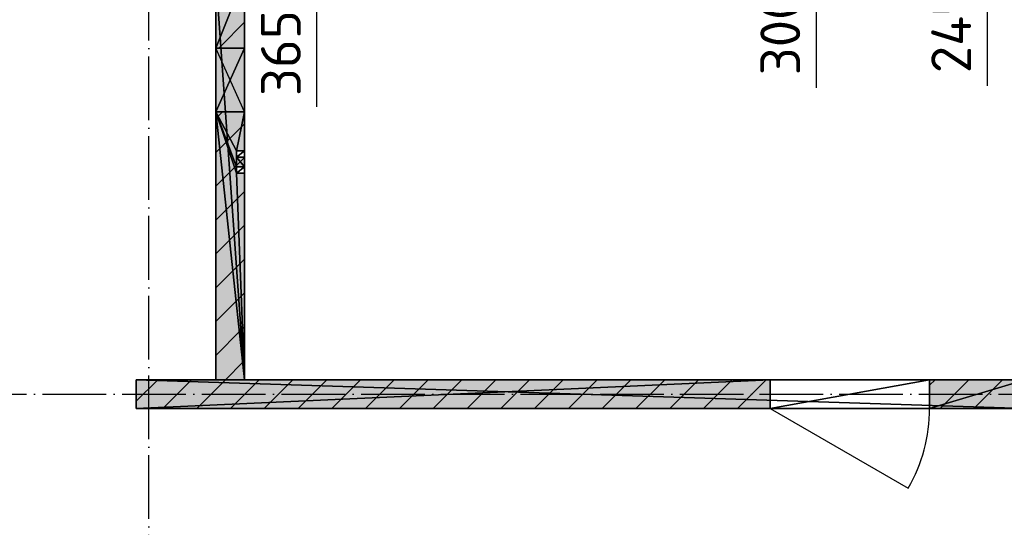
# Model space of a CAD drawing. Header units: millimetres. Extents: x 40580 to 559114, y -343730 to 81020.
# Tile 501 of 656: x 390387 to 396567, y -55257 to -52073. Entities that reach past the tile are written whole.
import ezdxf

# ---------------------------------------------------------------- set-up
doc = ezdxf.new("R2010")
doc.units = ezdxf.units.MM
doc.linetypes.add('______11', pattern=[500, 400, -50, 0, -50])
doc.linetypes.add('______5', pattern=[1100, 800, -100, 100, -100])
for name, color, linetype in [('____________', 7, 'Continuous'), ('___________________', 253, '______5'), ('__________________________', 22, 'Continuous'), ('Тонкие', 7, 'Continuous')]:
    doc.layers.add(name, color=color, linetype=linetype)
doc.styles.add('ISOCPEUR', font='isocpeur.ttf')
doc.dimstyles.new('СПДС', dxfattribs={"dimscale": 125, "dimtxt": 250, "dimasz": 50, "dimexe": 50, "dimexo": 10, "dimgap": 100, "dimtad": 1, "dimdec": 0, "dimtxsty": 'ISOCPEUR', "dimblk": 'OBLIQUE', "dimcen": 50, "dimdle": 50, "dimadec": 0, "dimazin": 2, "dimtfac": 0.75, "dimtdec": 0, "dimtmove": 1, "dimatfit": 3, "dimfxl": 1, "dimtfill": 1, "dimtolj": 1, "dimarcsym": 1})

# ---------------------------------------------------------------- blocks, each defined once
blk = doc.blocks.new('_OBLIQUE')
at = {"color": 0, "linetype": 'ByBlock'}
blk.add_line((-0.5, -0.5), (0.5, 0.5), dxfattribs=at)
blk = doc.blocks.new('*D19271')
at = {"layer": 'Defpoints', "color": 0}
for p in [(391363.2, -51181), (390249.1, -51621), (391298.1, -51621)]:
    blk.add_point(p, dxfattribs=at)
at = {"layer": 'Тонкие', "color": 0, "lineweight": -2}
for p, q in [((390249.1, -51131), (390249.1, -51671)), ((391353.2, -51181), (390199.1, -51181)), ((391288.1, -51621), (390199.1, -51621)), ((390249.1, -51621), (390249.1, -52428.4))]:
    blk.add_line(p, q, dxfattribs=at)
at = {"layer": 'Тонкие', "color": 0, "lineweight": -2, "xscale": 50, "yscale": 50, "zscale": 50}
for p, rotation in [((390249.1, -51181), 90), ((390249.1, -51621), 270)]:
    blk.add_blockref('_OBLIQUE', p, dxfattribs=dict(at, rotation=rotation))
at = {"layer": 'Тонкие', "color": 0, "insert": (390024.1, -52065.9), "char_height": 250, "attachment_point": 5, "rotation": 90, "style": 'ISOCPEUR', "bg_fill": 3, "box_fill_scale": 1.1, "bg_fill_color": 256, "bg_fill_true_color": 13158600, "bg_fill_transparency": 0}
blk.add_mtext('\\A1;440', dxfattribs=at)
blk = doc.blocks.new('*D19277')
at = {"layer": 'Defpoints', "color": 0}
for p in [(391813.2, -51256), (391754.7, -51621), (391834, -51621)]:
    blk.add_point(p, dxfattribs=at)
at = {"layer": 'Тонкие', "color": 0, "lineweight": -2}
for p, q in [((391834, -51206), (391834, -51671)), ((391823.2, -51256), (391884, -51256)), ((392251.6, -51945.3), (391834, -51438.5)), ((391764.7, -51621), (391884, -51621)), ((392251.6, -52620.3), (392251.6, -51945.3))]:
    blk.add_line(p, q, dxfattribs=at)
at = {"layer": 'Тонкие', "color": 0, "lineweight": -2, "xscale": 50, "yscale": 50, "zscale": 50}
for p, rotation in [((391834, -51256), 90), ((391834, -51621), 270)]:
    blk.add_blockref('_OBLIQUE', p, dxfattribs=dict(at, rotation=rotation))
at = {"layer": 'Тонкие', "color": 0, "insert": (392026.6, -52282.8), "char_height": 250, "attachment_point": 5, "rotation": 90, "style": 'ISOCPEUR', "bg_fill": 3, "box_fill_scale": 1.1, "bg_fill_color": 256, "bg_fill_true_color": 13158600, "bg_fill_transparency": 0}
blk.add_mtext('\\A1;365', dxfattribs=at)
blk = doc.blocks.new('*D19295')
at = {"layer": 'Defpoints', "color": 0}
for p in [(395738.1, -51165.9), (395738.1, -51375.9), (396459, -51375.9)]:
    blk.add_point(p, dxfattribs=at)
at = {"layer": 'Тонкие', "color": 0, "lineweight": -2}
for p, q in [((395748.1, -51165.9), (396509, -51165.9)), ((396459, -51115.9), (396459, -51425.9)), ((397169.5, -51915.9), (396459, -51270.9)), ((395748.1, -51375.9), (396509, -51375.9)), ((397169.5, -52540.9), (397169.5, -51915.9))]:
    blk.add_line(p, q, dxfattribs=at)
at = {"layer": 'Тонкие', "color": 0, "lineweight": -2, "xscale": 50, "yscale": 50, "zscale": 50}
for p, rotation in [((396459, -51165.9), 90), ((396459, -51375.9), 270)]:
    blk.add_blockref('_OBLIQUE', p, dxfattribs=dict(at, rotation=rotation))
at = {"layer": 'Тонкие', "color": 0, "insert": (396944.5, -52228.4), "char_height": 250, "attachment_point": 5, "rotation": 90, "style": 'ISOCPEUR', "bg_fill": 3, "box_fill_scale": 1.1, "bg_fill_color": 256, "bg_fill_true_color": 13158600, "bg_fill_transparency": 0}
blk.add_mtext('\\A1;210', dxfattribs=at)
blk = doc.blocks.new('*D19296')
at = {"layer": 'Defpoints', "color": 0}
for p in [(395738.1, -51375.9), (395738.1, -51621), (396459, -51621)]:
    blk.add_point(p, dxfattribs=at)
at = {"layer": 'Тонкие', "color": 0, "lineweight": -2}
for p, q in [((396459, -51325.9), (396459, -51671)), ((395748.1, -51375.9), (396509, -51375.9)), ((395748.1, -51621), (396509, -51621)), ((396459, -51621), (396459, -52488.2))]:
    blk.add_line(p, q, dxfattribs=at)
at = {"layer": 'Тонкие', "color": 0, "lineweight": -2, "xscale": 50, "yscale": 50, "zscale": 50}
for p, rotation in [((396459, -51375.9), 90), ((396459, -51621), 270)]:
    blk.add_blockref('_OBLIQUE', p, dxfattribs=dict(at, rotation=rotation))
at = {"layer": 'Тонкие', "color": 0, "insert": (396234, -52138.2), "char_height": 250, "attachment_point": 5, "rotation": 90, "style": 'ISOCPEUR', "bg_fill": 3, "box_fill_scale": 1.1, "bg_fill_color": 256, "bg_fill_true_color": 13158600, "bg_fill_transparency": 0}
blk.add_mtext('\\A1;245', dxfattribs=at)
blk = doc.blocks.new('*D19302')
at = {"layer": 'Defpoints', "color": 0}
for p in [(395338.1, -51320.9), (395386.1, -51621), (395395.8, -51621)]:
    blk.add_point(p, dxfattribs=at)
at = {"layer": 'Тонкие', "color": 0, "lineweight": -2}
for p, q in [((395386.1, -51270.9), (395386.1, -51671)), ((395348.1, -51320.9), (395436.1, -51320.9)), ((395385.8, -51621), (395336.1, -51621)), ((395386.1, -51621), (395386.1, -52500.2))]:
    blk.add_line(p, q, dxfattribs=at)
at = {"layer": 'Тонкие', "color": 0, "lineweight": -2, "xscale": 50, "yscale": 50, "zscale": 50}
for p, rotation in [((395386.1, -51320.9), 90), ((395386.1, -51621), 270)]:
    blk.add_blockref('_OBLIQUE', p, dxfattribs=dict(at, rotation=rotation))
at = {"layer": 'Тонкие', "color": 0, "insert": (395161.1, -52162.7), "char_height": 250, "attachment_point": 5, "rotation": 90, "style": 'ISOCPEUR', "bg_fill": 3, "box_fill_scale": 1.1, "bg_fill_color": 256, "bg_fill_true_color": 13158600, "bg_fill_transparency": 0}
blk.add_mtext('\\A1;300', dxfattribs=at)

msp = doc.modelspace()

# ---------------------------------------------------------------- hatches: boundary and pattern name
at = {"layer": '____________', "linetype": 'Continuous'}
h = msp.add_hatch(color=9, dxfattribs=at)
h.paths.add_polyline_path([(391798.1, -54331), (391798.1, -53036), (391748.1, -53036), (391748.1, -52996), (391798.1, -52996), (391798.1, -52936), (391748.1, -52936), (391748.1, -52896), (391798.1, -52896), (391798.1, -52651), (391678.6, -52651), (391618.1, -52651), (391618.1, -54331)])
h.paths.add_polyline_path([(391618.1, -51801), (391618.1, -52251), (391650.1, -52251)])
h.paths.add_polyline_path([(391650.1, -52251), (391798.1, -52251), (391798.1, -51801), (391618.1, -51801)])
h = msp.add_hatch(color=9, dxfattribs=at)
h.paths.add_polyline_path([(395098.1, -54331), (391118.1, -54331), (391118.1, -54511), (395098.1, -54511)])
h.paths.add_polyline_path([(396098.1, -54331), (396098.1, -54511), (396698.1, -54511), (396698.1, -54331)])

# ---------------------------------------------------------------- linework, layer by layer
at = {"layer": '____________', "color": 253, "linetype": '______11'}
for p, q in [((391618.1, -52693.7, -3800), (391660.8, -52651, -3800)), ((391118.1, -54466.5, -3800), (391253.6, -54331, -3800)), ((391497.8, -54511, -3800), (391677.8, -54331, -3800)), ((391922.1, -54511, -3800), (392102.1, -54331, -3800)), ((392346.4, -54511, -3800), (392526.4, -54331, -3800)), ((392770.6, -54511, -3800), (392950.6, -54331, -3800)), ((393194.9, -54511, -3800), (393374.9, -54331, -3800)), ((393619.1, -54511, -3800), (393799.1, -54331, -3800)), ((394043.4, -54511, -3800), (394223.4, -54331, -3800)), ((394467.7, -54511, -3800), (394647.7, -54331, -3800)), ((394891.9, -54511, -3800), (395071.9, -54331, -3800))]:
    msp.add_line(p, q, dxfattribs=at)
at = {"layer": '____________', "color": 253, "linetype": '______5'}
for p, q in [((391285.7, -54511, -3800), (391465.7, -54331, -3800)), ((391710, -54511, -3800), (391890, -54331, -3800)), ((392134.2, -54511, -3800), (392314.2, -54331, -3800)), ((392558.5, -54511, -3800), (392738.5, -54331, -3800)), ((392982.8, -54511, -3800), (393162.8, -54331, -3800)), ((393407, -54511, -3800), (393587, -54331, -3800)), ((393831.3, -54511, -3800), (394011.3, -54331, -3800)), ((394255.5, -54511, -3800), (394435.5, -54331, -3800)), ((394679.8, -54511, -3800), (394859.8, -54331, -3800))]:
    msp.add_line(p, q, dxfattribs=at)
at = {"layer": '____________', "color": 7, "linetype": 'Continuous'}
msp.add_line((395098.1, -54511, -3800), (395964.1, -55011, -3800), dxfattribs=at)
at = {"layer": '____________', "color": 253, "linetype": '______11', "elevation": -3800}
for points in [[(391636.5, -52251), (391649.2, -52238.3), (391649.2, -52238.3), (391798.1, -52089.5)], [(391618.1, -53118), (391705.6, -53030.5), (391705.6, -53030.5), (391798.1, -52938)], [(391618.1, -53542.2), (391733.7, -53426.6), (391733.7, -53426.6), (391798.1, -53362.2)], [(391618.1, -53966.5), (391761.9, -53822.7), (391761.9, -53822.7), (391798.1, -53786.5)], [(391677.8, -54331), (391790.1, -54218.8), (391790.1, -54218.8), (391798.1, -54210.8)], [(396164.7, -54511), (396344.7, -54331), (396344.7, -54331)]]:
    msp.add_lwpolyline(points, dxfattribs=at)
at = {"layer": '____________', "color": 253, "linetype": '______5', "elevation": -3800}
for points in [[(391618.1, -52905.8), (391691.5, -52832.5), (391691.5, -52832.5), (391798.1, -52725.8)], [(391618.1, -53330.1), (391719.7, -53228.5), (391719.7, -53228.5), (391798.1, -53150.1)], [(391618.1, -53754.4), (391747.8, -53624.6), (391747.8, -53624.6), (391798.1, -53574.4)], [(391618.1, -54178.6), (391776, -54020.7), (391776, -54020.7), (391798.1, -53998.6)], [(396098.1, -54365.5), (396132.6, -54331), (396132.6, -54331)], [(396376.9, -54511), (396556.9, -54331), (396556.9, -54331)]]:
    msp.add_lwpolyline(points, dxfattribs=at)
at = {"layer": '____________', "color": 7, "linetype": 'Continuous'}
msp.add_arc((395098.1, -54511, -3800), 1000, 330, 0, dxfattribs=at)
at = {"layer": '___________________', "color": 253, "linetype": '______11'}
for p, q in [((391198.1, -88711, -3800), (391198.1, -38631, -3800)), ((380028.1, -54421, -3800), (401368.1, -54421, -3800))]:
    msp.add_line(p, q, dxfattribs=at)
at = {"layer": '__________________________', "color": 180, "linetype": 'Continuous'}
for p, q in [((391798.1, -52251, -3800), (391618.1, -52251, -3800)), ((391618.1, -52251, -3800), (391618.1, -52651, -3800)), ((391618.1, -52651, -3800), (391798.1, -52251, -3800)), ((391798.1, -52651, -3800), (391618.1, -52251, -3800)), ((391798.1, -52651, -3800), (391798.1, -52251, -3800)), ((391618.1, -52651, -3800), (391798.1, -52651, -3800))]:
    msp.add_line(p, q, dxfattribs=at)
at = {"layer": '__________________________', "color": 171, "linetype": 'Continuous'}
for points in [[(391618.1, -52651, -3800), (391618.1, -52251, -3800), (391798.1, -52651, -3800)], [(391798.1, -52651, -3800), (391618.1, -52251, -3800), (391798.1, -52251, -3800)]]:
    msp.add_solid(points, dxfattribs=at)

# ---------------------------------------------------------------- dimensions: what is measured, and where the dimension line sits
at = {"layer": 'Тонкие'}
for base, p1, p2, picture, middle in [((396459, -51375.9, -5400), (395738.1, -51165.9, -5400), (395738.1, -51375.9, -5400), '*D19295', (397169.5, -52015.9, -5400)), ((395386.1, -51621, -5750), (395338.1, -51320.9, -5750), (395395.8, -51621, -5750), '*D19302', (395358.4, -52162.7, -5750))]:
    dim = msp.add_linear_dim(base=base, p1=p1, p2=p2, angle=270, dimstyle='СПДС', override={"dimscale": 1, "dimtxsty": 'ISOCPEUR'}, dxfattribs=at)
    dim.commit()
    dim.dimension.update_dxf_attribs({"geometry": picture, "text_midpoint": middle, "dimtype": 160})

# ---------------------------------------------------------------- meshes
at = {"layer": '____________', "color": 7, "linetype": 'Continuous'}
mesh = msp.add_polyface(dxfattribs=at)
corners = [(391618.1, -52651, -4550), (391618.1, -52251, -4550), (391618.1, -52251, -4150), (391618.1, -51801, -4150), (391618.1, -51801, -7600), (391618.1, -54331, -7600), (391618.1, -54331, -4150), (391618.1, -52651, -4150)]
mesh.append_faces([[corners[k] for k in face] for face in [(1, 3, 4)]], dxfattribs={"vtx0": -1, "vtx2": -1, "color": 7})
mesh.append_faces([[corners[k] for k in face] for face in [(5, 6, 0), (4, 5, 0), (0, 1, 4)]], dxfattribs={"vtx1": -1, "vtx2": -1, "color": 7})
mesh.append_faces([[corners[k] for k in face] for face in [(6, 7, 0), (1, 2, 3)]], dxfattribs={"vtx2": -1, "color": 7})
mesh = msp.add_polyface(dxfattribs=at)
corners = [(391618.1, -52251, -4150), (391798.1, -52251, -4150), (391798.1, -51801, -4150), (391618.1, -51801, -4150)]
mesh.append_faces([[corners[k] for k in face] for face in [(1, 2, 0)]], dxfattribs={"vtx1": -1, "color": 7})
mesh.append_faces([[corners[k] for k in face] for face in [(2, 3, 0)]], dxfattribs={"vtx2": -1, "color": 7})
mesh = msp.add_polyface(dxfattribs=at)
corners = [(391798.1, -54331, -7600), (391618.1, -54331, -7600), (391618.1, -51801, -7600), (391798.1, -51801, -7600)]
mesh.append_faces([[corners[k] for k in face] for face in [(1, 2, 0)]], dxfattribs={"vtx1": -1, "color": 7})
mesh.append_faces([[corners[k] for k in face] for face in [(2, 3, 0)]], dxfattribs={"vtx2": -1, "color": 7})
mesh = msp.add_polyface(dxfattribs=at)
corners = [(391798.1, -52251, -4550), (391798.1, -52651, -4550), (391798.1, -52651, -4150), (391798.1, -52896, -4150), (391798.1, -52896, -4450), (391798.1, -52936, -4450), (391798.1, -52936, -4150), (391798.1, -52996, -4150), (391798.1, -52996, -4450), (391798.1, -53036, -4450), (391798.1, -53036, -4150), (391798.1, -54331, -4150), (391798.1, -54331, -7600), (391798.1, -51801, -7600), (391798.1, -51801, -4150), (391798.1, -52251, -4150)]
mesh.append_faces([[corners[k] for k in face] for face in [(1, 4, 13), (5, 8, 13)]], dxfattribs={"vtx0": -1, "vtx1": -1, "vtx2": -1, "color": 7})
mesh.append_faces([[corners[k] for k in face] for face in [(13, 14, 0), (0, 1, 13), (1, 2, 4), (4, 5, 13), (5, 6, 8), (8, 9, 13), (12, 13, 9), (11, 12, 9)]], dxfattribs={"vtx1": -1, "vtx2": -1, "color": 7})
mesh.append_faces([[corners[k] for k in face] for face in [(14, 15, 0), (2, 3, 4), (6, 7, 8), (9, 10, 11)]], dxfattribs={"vtx2": -1, "color": 7})
mesh = msp.add_polyface(dxfattribs=at)
corners = [(391798.1, -52251, -4150), (391618.1, -52251, -4150), (391618.1, -52251, -4550), (391798.1, -52251, -4550)]
mesh.append_faces([[corners[k] for k in face] for face in [(1, 2, 0)]], dxfattribs={"vtx1": -1, "color": 7})
mesh.append_faces([[corners[k] for k in face] for face in [(2, 3, 0)]], dxfattribs={"vtx2": -1, "color": 7})
mesh = msp.add_polyface(dxfattribs=at)
corners = [(391618.1, -52651, -4550), (391798.1, -52651, -4550), (391798.1, -52251, -4550), (391618.1, -52251, -4550)]
mesh.append_faces([[corners[k] for k in face] for face in [(1, 2, 0)]], dxfattribs={"vtx1": -1, "color": 7})
mesh.append_faces([[corners[k] for k in face] for face in [(2, 3, 0)]], dxfattribs={"vtx2": -1, "color": 7})
mesh = msp.add_polyface(dxfattribs=at)
corners = [(391618.1, -52651, -4150), (391798.1, -52651, -4150), (391798.1, -52651, -4550), (391618.1, -52651, -4550)]
mesh.append_faces([[corners[k] for k in face] for face in [(1, 2, 0)]], dxfattribs={"vtx1": -1, "color": 7})
mesh.append_faces([[corners[k] for k in face] for face in [(2, 3, 0)]], dxfattribs={"vtx2": -1, "color": 7})
mesh = msp.add_polyface(dxfattribs=at)
corners = [(391748.1, -52996, -4150), (391798.1, -52996, -4150), (391798.1, -52936, -4150), (391748.1, -52936, -4150), (391748.1, -52896, -4150), (391798.1, -52896, -4150), (391798.1, -52651, -4150), (391618.1, -52651, -4150), (391618.1, -54331, -4150), (391798.1, -54331, -4150), (391798.1, -53036, -4150), (391748.1, -53036, -4150)]
mesh.append_faces([[corners[k] for k in face] for face in [(11, 7, 9), (7, 0, 4)]], dxfattribs={"vtx0": -1, "vtx1": -1, "vtx2": -1, "color": 7})
mesh.append_faces([[corners[k] for k in face] for face in [(0, 3, 4), (4, 6, 7)]], dxfattribs={"vtx0": -1, "vtx2": -1, "color": 7})
mesh.append_faces([[corners[k] for k in face] for face in [(11, 0, 7), (0, 1, 3)]], dxfattribs={"vtx1": -1, "vtx2": -1, "color": 7})
mesh.append_faces([[corners[k] for k in face] for face in [(9, 10, 11), (7, 8, 9), (1, 2, 3), (4, 5, 6)]], dxfattribs={"vtx2": -1, "color": 7})
mesh = msp.add_polyface(dxfattribs=at)
corners = [(391748.1, -52896, -4150), (391748.1, -52936, -4150), (391748.1, -52936, -4450), (391748.1, -52896, -4450)]
mesh.append_faces([[corners[k] for k in face] for face in [(1, 2, 0)]], dxfattribs={"vtx1": -1, "color": 7})
mesh.append_faces([[corners[k] for k in face] for face in [(2, 3, 0)]], dxfattribs={"vtx2": -1, "color": 7})
mesh = msp.add_polyface(dxfattribs=at)
corners = [(391798.1, -52896, -4150), (391748.1, -52896, -4150), (391748.1, -52896, -4450), (391798.1, -52896, -4450)]
mesh.append_faces([[corners[k] for k in face] for face in [(1, 2, 0)]], dxfattribs={"vtx1": -1, "color": 7})
mesh.append_faces([[corners[k] for k in face] for face in [(2, 3, 0)]], dxfattribs={"vtx2": -1, "color": 7})
mesh = msp.add_polyface(dxfattribs=at)
corners = [(391748.1, -52936, -4450), (391798.1, -52936, -4450), (391798.1, -52896, -4450), (391748.1, -52896, -4450)]
mesh.append_faces([[corners[k] for k in face] for face in [(1, 2, 0)]], dxfattribs={"vtx1": -1, "color": 7})
mesh.append_faces([[corners[k] for k in face] for face in [(2, 3, 0)]], dxfattribs={"vtx2": -1, "color": 7})
mesh = msp.add_polyface(dxfattribs=at)
corners = [(391748.1, -52936, -4150), (391798.1, -52936, -4150), (391798.1, -52936, -4450), (391748.1, -52936, -4450)]
mesh.append_faces([[corners[k] for k in face] for face in [(1, 2, 0)]], dxfattribs={"vtx1": -1, "color": 7})
mesh.append_faces([[corners[k] for k in face] for face in [(2, 3, 0)]], dxfattribs={"vtx2": -1, "color": 7})
mesh = msp.add_polyface(dxfattribs=at)
corners = [(391748.1, -52996, -4150), (391748.1, -53036, -4150), (391748.1, -53036, -4450), (391748.1, -52996, -4450)]
mesh.append_faces([[corners[k] for k in face] for face in [(1, 2, 0)]], dxfattribs={"vtx1": -1, "color": 7})
mesh.append_faces([[corners[k] for k in face] for face in [(2, 3, 0)]], dxfattribs={"vtx2": -1, "color": 7})
mesh = msp.add_polyface(dxfattribs=at)
corners = [(391798.1, -52996, -4150), (391748.1, -52996, -4150), (391748.1, -52996, -4450), (391798.1, -52996, -4450)]
mesh.append_faces([[corners[k] for k in face] for face in [(1, 2, 0)]], dxfattribs={"vtx1": -1, "color": 7})
mesh.append_faces([[corners[k] for k in face] for face in [(2, 3, 0)]], dxfattribs={"vtx2": -1, "color": 7})
mesh = msp.add_polyface(dxfattribs=at)
corners = [(391748.1, -53036, -4450), (391798.1, -53036, -4450), (391798.1, -52996, -4450), (391748.1, -52996, -4450)]
mesh.append_faces([[corners[k] for k in face] for face in [(1, 2, 0)]], dxfattribs={"vtx1": -1, "color": 7})
mesh.append_faces([[corners[k] for k in face] for face in [(2, 3, 0)]], dxfattribs={"vtx2": -1, "color": 7})
mesh = msp.add_polyface(dxfattribs=at)
corners = [(391748.1, -53036, -4150), (391798.1, -53036, -4150), (391798.1, -53036, -4450), (391748.1, -53036, -4450)]
mesh.append_faces([[corners[k] for k in face] for face in [(1, 2, 0)]], dxfattribs={"vtx1": -1, "color": 7})
mesh.append_faces([[corners[k] for k in face] for face in [(2, 3, 0)]], dxfattribs={"vtx2": -1, "color": 7})
mesh = msp.add_polyface(dxfattribs=at)
corners = [(396698.1, -54511, -4150), (396698.1, -54331, -4150), (391118.1, -54331, -4150), (391118.1, -54511, -4150)]
mesh.append_faces([[corners[k] for k in face] for face in [(1, 2, 0)]], dxfattribs={"vtx1": -1, "color": 7})
mesh.append_faces([[corners[k] for k in face] for face in [(2, 3, 0)]], dxfattribs={"vtx2": -1, "color": 7})
mesh = msp.add_polyface(dxfattribs=at)
corners = [(395098.1, -54331, -7600), (395098.1, -54511, -7600), (391118.1, -54511, -7600), (391118.1, -54331, -7600)]
mesh.append_faces([[corners[k] for k in face] for face in [(1, 2, 0)]], dxfattribs={"vtx1": -1, "color": 7})
mesh.append_faces([[corners[k] for k in face] for face in [(2, 3, 0)]], dxfattribs={"vtx2": -1, "color": 7})
mesh = msp.add_polyface(dxfattribs=at)
corners = [(396698.1, -54331, -7600), (396098.1, -54331, -7600), (396098.1, -54331, -5400), (395098.1, -54331, -5400), (395098.1, -54331, -7600), (391118.1, -54331, -7600), (391118.1, -54331, -4150), (396698.1, -54331, -4150)]
mesh.append_faces([[corners[k] for k in face] for face in [(7, 0, 2), (2, 3, 7), (6, 7, 3), (3, 4, 6)]], dxfattribs={"vtx1": -1, "vtx2": -1, "color": 7})
mesh.append_faces([[corners[k] for k in face] for face in [(0, 1, 2), (4, 5, 6)]], dxfattribs={"vtx2": -1, "color": 7})
mesh = msp.add_polyface(dxfattribs=at)
corners = [(391118.1, -54331, -7600), (391118.1, -54511, -7600), (391118.1, -54511, -4150), (391118.1, -54331, -4150)]
mesh.append_faces([[corners[k] for k in face] for face in [(1, 2, 0)]], dxfattribs={"vtx1": -1, "color": 7})
mesh.append_faces([[corners[k] for k in face] for face in [(2, 3, 0)]], dxfattribs={"vtx2": -1, "color": 7})
mesh = msp.add_polyface(dxfattribs=at)
corners = [(391618.1, -54331, -7600), (391798.1, -54331, -7600), (391798.1, -54331, -4150), (391618.1, -54331, -4150)]
mesh.append_faces([[corners[k] for k in face] for face in [(1, 2, 0)]], dxfattribs={"vtx1": -1, "color": 7})
mesh.append_faces([[corners[k] for k in face] for face in [(2, 3, 0)]], dxfattribs={"vtx2": -1, "color": 7})
mesh = msp.add_polyface(dxfattribs=at)
corners = [(395098.1, -54511, -5400), (395098.1, -54331, -5400), (396098.1, -54331, -5400), (396098.1, -54511, -5400)]
mesh.append_faces([[corners[k] for k in face] for face in [(1, 2, 0)]], dxfattribs={"vtx1": -1, "color": 7})
mesh.append_faces([[corners[k] for k in face] for face in [(2, 3, 0)]], dxfattribs={"vtx2": -1, "color": 7})
mesh = msp.add_polyface(dxfattribs=at)
corners = [(395098.1, -54331, -5400), (395098.1, -54511, -5400), (395098.1, -54511, -7600), (395098.1, -54331, -7600)]
mesh.append_faces([[corners[k] for k in face] for face in [(1, 2, 0)]], dxfattribs={"vtx1": -1, "color": 7})
mesh.append_faces([[corners[k] for k in face] for face in [(2, 3, 0)]], dxfattribs={"vtx2": -1, "color": 7})
mesh = msp.add_polyface(dxfattribs=at)
corners = [(396098.1, -54511, -5400), (396098.1, -54331, -5400), (396098.1, -54331, -7600), (396098.1, -54511, -7600)]
mesh.append_faces([[corners[k] for k in face] for face in [(1, 2, 0)]], dxfattribs={"vtx1": -1, "color": 7})
mesh.append_faces([[corners[k] for k in face] for face in [(2, 3, 0)]], dxfattribs={"vtx2": -1, "color": 7})
mesh = msp.add_polyface(dxfattribs=at)
corners = [(396698.1, -54331, -7600), (396698.1, -54511, -7600), (396098.1, -54511, -7600), (396098.1, -54331, -7600)]
mesh.append_faces([[corners[k] for k in face] for face in [(1, 2, 0)]], dxfattribs={"vtx1": -1, "color": 7})
mesh.append_faces([[corners[k] for k in face] for face in [(2, 3, 0)]], dxfattribs={"vtx2": -1, "color": 7})
mesh = msp.add_polyface(dxfattribs=at)
corners = [(391118.1, -54511, -7600), (395098.1, -54511, -7600), (395098.1, -54511, -5400), (396098.1, -54511, -5400), (396098.1, -54511, -7600), (396698.1, -54511, -7600), (396698.1, -54511, -4150), (391118.1, -54511, -4150)]
mesh.append_faces([[corners[k] for k in face] for face in [(2, 6, 7)]], dxfattribs={"vtx0": -1, "vtx2": -1, "color": 7})
mesh.append_faces([[corners[k] for k in face] for face in [(7, 0, 2), (2, 3, 6), (3, 4, 6)]], dxfattribs={"vtx1": -1, "vtx2": -1, "color": 7})
mesh.append_faces([[corners[k] for k in face] for face in [(0, 1, 2), (4, 5, 6)]], dxfattribs={"vtx2": -1, "color": 7})

# ---------------------------------------------------------------- next in the draw order: dimensions: what is measured, and where the dimension line sits
at = {"layer": 'Тонкие'}
for base, p1, p2, picture, middle in [((390249.1, -51621, -5400), (391363.2, -51181, -5400), (391298.1, -51621, -5400), '*D19271', (390231.3, -52065.9, -5400)), ((391834, -51621, -5750), (391813.2, -51256, -5750), (391754.7, -51621, -5750), '*D19277', (392251.6, -52045.3, -5750)), ((396459, -51621, -5400), (395738.1, -51375.9, -5400), (395738.1, -51621, -5400), '*D19296', (396456.7, -52138.2, -5400))]:
    dim = msp.add_linear_dim(base=base, p1=p1, p2=p2, angle=270, dimstyle='СПДС', override={"dimscale": 1, "dimtxsty": 'ISOCPEUR'}, dxfattribs=at)
    dim.commit()
    dim.dimension.update_dxf_attribs({"geometry": picture, "text_midpoint": middle, "dimtype": 160})

doc.saveas('drawing.dxf')
